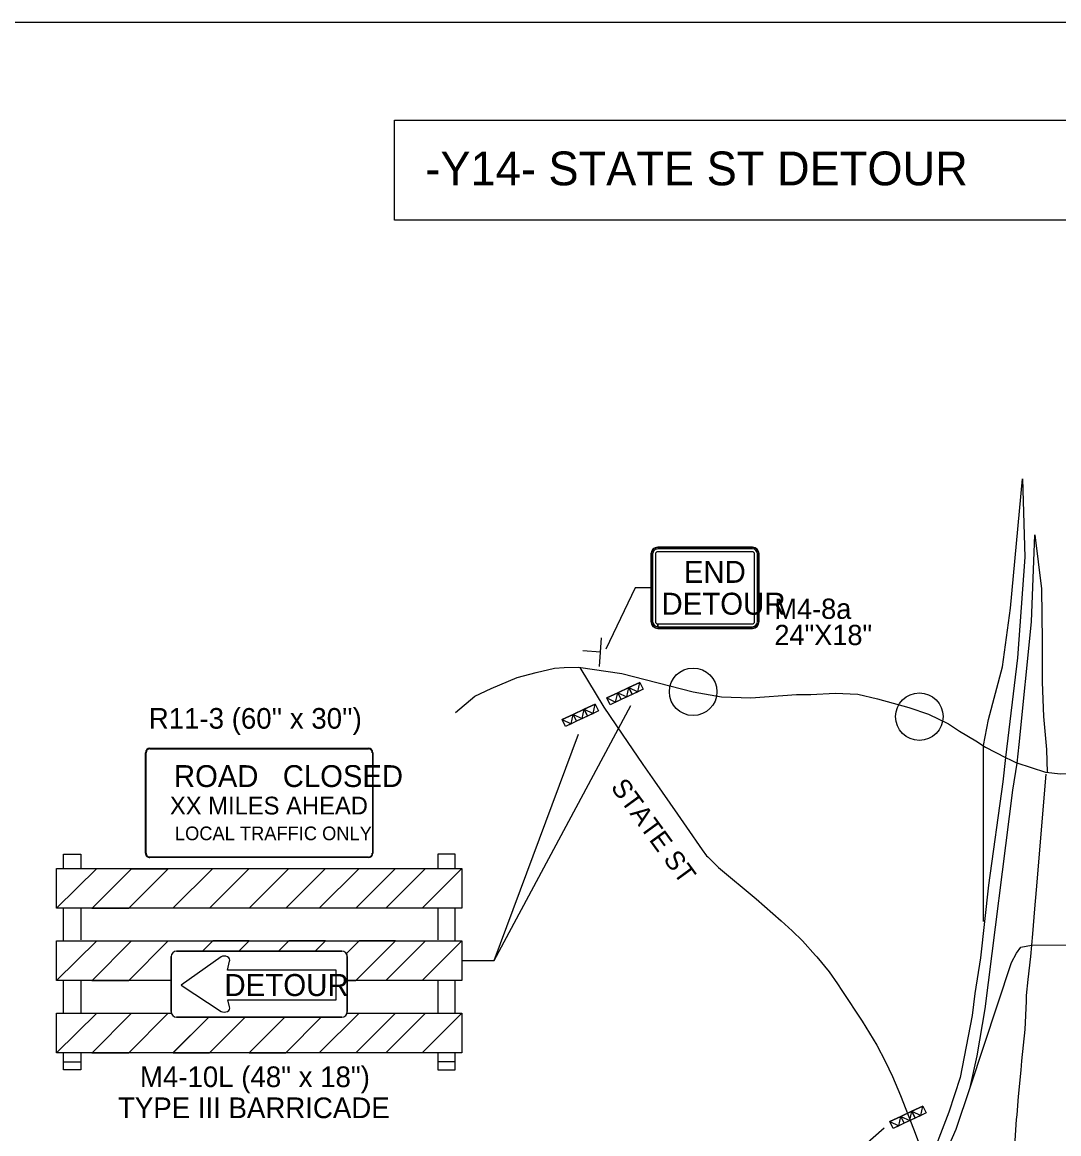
# Model space of a CAD drawing. Extents: x 886234 to 968767, y 455416 to 684046.
# Drawn here: x 919066 to 925200, y 482607 to 489183 of the extents above; entities that cross this region are included whole.
import ezdxf

# ---------------------------------------------------------------- set-up
doc = ezdxf.new("R2010")
doc.units = 0
for name, color, linetype in [('Scratch_Level_3', 7, 'Continuous'), ('TC DEV BARRICADE', 7, 'Continuous'), ('TC DEV SIGN', 7, 'Continuous'), ('TC DEV SIGN BLACK 239', 7, 'Continuous'), ('TC DEV SIGN BLACK ZERO', 7, 'Continuous'), ('TC DEV SIGN ORANGE', 7, 'Continuous'), ('TC DEV SIGN WHITE', 7, 'Continuous'), ('TC LABEL TEXT', 7, 'Continuous')]:
    doc.layers.add(name, color=color, linetype=linetype)

msp = doc.modelspace()

# ---------------------------------------------------------------- linework, layer by layer
at = {"layer": 'Scratch_Level_3'}
msp.add_line((904674.3, 489183.5), (936553.3, 489183.5), dxfattribs=at)
at = {"layer": 'TC DEV BARRICADE'}
for p, q in [((922708.3, 485221.4), (922721.4, 485277.2)), ((922721.4, 485277.2), (922740.4, 485236.4)), ((922544.8, 485144.9), (922525.7, 485185.7)), ((922525.7, 485185.7), (922577.9, 485160.4)), ((922577.9, 485160.4), (922590.9, 485216.2)), ((922590.9, 485216.2), (922610, 485175.4)), ((922610, 485175.4), (922590.9, 485216.2)), ((922590.9, 485216.2), (922643.1, 485190.9)), ((922643.1, 485190.9), (922610, 485175.4)), ((922643.1, 485190.9), (922656.1, 485246.7)), ((922675.2, 485205.9), (922643.1, 485190.9)), ((922643.1, 485190.9), (922643.1, 485190.9)), ((922643.1, 485190.9), (922643.1, 485190.9)), ((922656.1, 485246.7), (922675.2, 485205.9)), ((922675.2, 485205.9), (922656.1, 485246.7)), ((922656.1, 485246.7), (922708.3, 485221.4)), ((922708.3, 485221.4), (922675.2, 485205.9)), ((922740.4, 485236.4), (922708.3, 485221.4)), ((922708.3, 485221.4), (922708.3, 485221.4)), ((922708.3, 485221.4), (922708.3, 485221.4)), ((922379.2, 485062.8), (922392.2, 485118.6)), ((922392.2, 485118.6), (922411.3, 485077.8)), ((922411.3, 485077.8), (922392.2, 485118.6)), ((922392.2, 485118.6), (922444.4, 485093.3)), ((922444.4, 485093.3), (922457.5, 485149.1)), ((922457.5, 485149.1), (922476.5, 485108.3)), ((922577.9, 485160.4), (922544.8, 485144.9)), ((922610, 485175.4), (922577.9, 485160.4)), ((922577.9, 485160.4), (922577.9, 485160.4)), ((922577.9, 485160.4), (922577.9, 485160.4)), ((922280.9, 485016.8), (922261.8, 485057.6)), ((922261.8, 485057.6), (922314, 485032.3)), ((922314, 485032.3), (922327, 485088.1)), ((922327, 485088.1), (922346.1, 485047.3)), ((922346.1, 485047.3), (922327, 485088.1)), ((922327, 485088.1), (922379.2, 485062.8)), ((922379.2, 485062.8), (922346.1, 485047.3)), ((922411.3, 485077.8), (922379.2, 485062.8)), ((922379.2, 485062.8), (922379.2, 485062.8)), ((922379.2, 485062.8), (922379.2, 485062.8)), ((922444.4, 485093.3), (922411.3, 485077.8)), ((922476.5, 485108.3), (922444.4, 485093.3)), ((922444.4, 485093.3), (922444.4, 485093.3)), ((922444.4, 485093.3), (922444.4, 485093.3)), ((922314, 485032.3), (922280.9, 485016.8)), ((922346.1, 485047.3), (922314, 485032.3)), ((922314, 485032.3), (922314, 485032.3)), ((922314, 485032.3), (922314, 485032.3)), ((919268.6, 483940.9), (919268.6, 484176.3)), ((919268.6, 484176.3), (919507, 484176.3)), ((919507, 484176.3), (919268.6, 483940.9)), ((919478.5, 483939.7), (919713.8, 484175)), ((919929.8, 484175), (919694.7, 483939.9)), ((919713.8, 484175), (919929.8, 484175)), ((919958.3, 483940.7), (920193.6, 484175.9)), ((920409.5, 484175.9), (920174.4, 483940.8)), ((920193.6, 484175.9), (920409.5, 484175.9)), ((920409.1, 483941), (920644.4, 484176.3)), ((920860.4, 484176.3), (920625.2, 483941.2)), ((920644.4, 484176.3), (920860.4, 484176.3)), ((920824.4, 483940.8), (921059.6, 484176.1)), ((921275.6, 484176.1), (921040.5, 483941)), ((921059.6, 484176.1), (921275.6, 484176.1)), ((921217.4, 483941), (921452.7, 484176.3)), ((921668.6, 484176.3), (921433.5, 483941.1)), ((921452.7, 484176.3), (921668.6, 484176.3)), ((919694.7, 483939.9), (919478.5, 483939.7)), ((920174.4, 483940.8), (919958.3, 483940.7)), ((920625.2, 483941.2), (920409.1, 483941)), ((921040.5, 483941), (920824.4, 483940.8)), ((921433.5, 483941.1), (921217.4, 483941)), ((919268.6, 483513.2), (919268.6, 483748.5)), ((919268.6, 483748.5), (919507, 483748.5)), ((919507, 483748.5), (919268.6, 483513.2)), ((919478.5, 483511.9), (919713.8, 483747.2)), ((919929.8, 483747.2), (919694.7, 483512.1)), ((919713.8, 483747.2), (919929.8, 483747.2)), ((920132.9, 483687.4), (920193.6, 483748.1)), ((920193.6, 483748.1), (920132.9, 483687.4)), ((920193.6, 483748.1), (920409.5, 483748.1)), ((920409.5, 483748.1), (920193.6, 483748.1)), ((920409.5, 483748.1), (920348.8, 483687.4)), ((920348.8, 483687.4), (920409.5, 483748.1)), ((920583.3, 483687.4), (920644.4, 483748.5)), ((920644.4, 483748.5), (920583.3, 483687.4)), ((920644.4, 483748.5), (920860.4, 483748.5)), ((920860.4, 483748.5), (920799.3, 483687.4)), ((920799.3, 483687.4), (920860.3, 483748.5)), ((920984.3, 483673), (921059.6, 483748.3)), ((921059.6, 483748.3), (920984.3, 483673)), ((921275.6, 483748.3), (921040.5, 483513.2)), ((921040.5, 483513.2), (921275.6, 483748.3)), ((921059.6, 483748.3), (921275.6, 483748.3)), ((921275.6, 483748.3), (921059.6, 483748.3)), ((921217.4, 483513.2), (921452.7, 483748.5)), ((921668.6, 483748.5), (921433.5, 483513.4)), ((921452.7, 483748.5), (921668.6, 483748.5)), ((920132.9, 483687.4), (920348.8, 483687.4)), ((920583.3, 483687.4), (920799.3, 483687.4)), ((920989.8, 483654.9), (920989.8, 483513.2)), ((919694.7, 483512.1), (919478.5, 483511.9)), ((921040.5, 483513.2), (920989.8, 483513.2)), ((920989.8, 483513.2), (921040.5, 483513.2)), ((921433.5, 483513.4), (921217.4, 483513.2)), ((919268.6, 483085.4), (919268.6, 483320.7)), ((919268.6, 483320.7), (919507, 483320.7)), ((919507, 483320.7), (919268.6, 483085.4)), ((919478.5, 483084.2), (919713.8, 483319.4)), ((919929.8, 483319.4), (919694.7, 483084.3)), ((919713.8, 483319.4), (919929.8, 483319.4)), ((919958.3, 483085.1), (920169.8, 483296.6)), ((920169.8, 483296.6), (919958.6, 483085.4)), ((920385.8, 483296.6), (920169.8, 483296.6)), ((920385.8, 483296.6), (920174.4, 483085.2)), ((920174.5, 483085.4), (920385.8, 483296.6)), ((920409.1, 483085.5), (920620.3, 483296.6)), ((920620.3, 483296.6), (920409.1, 483085.5)), ((920836.2, 483296.6), (920620.3, 483296.6)), ((920836.2, 483296.6), (920625.2, 483085.6)), ((920625.2, 483085.6), (920836.2, 483296.6)), ((920824.4, 483085.3), (921059.6, 483320.5)), ((921275.6, 483320.5), (921040.5, 483085.4)), ((921059.6, 483320.5), (921275.6, 483320.5)), ((921217.4, 483085.4), (921452.7, 483320.7)), ((921668.6, 483320.7), (921433.5, 483085.6)), ((921452.7, 483320.7), (921668.6, 483320.7)), ((919694.7, 483084.3), (919478.5, 483084.2)), ((920174.4, 483085.2), (919958.3, 483085.1)), ((920625.2, 483085.6), (920409.1, 483085.5)), ((920409.1, 483085.5), (920625.2, 483085.6)), ((921040.5, 483085.4), (920824.4, 483085.3)), ((921433.5, 483085.6), (921217.4, 483085.4)), ((919309.8, 483031.4), (919412.4, 483031.4)), ((921627.5, 483031.4), (921524.9, 483031.4)), ((924383.3, 482714.8), (924396.3, 482770.5)), ((924396.3, 482770.5), (924415.4, 482729.8)), ((924252.8, 482653.8), (924265.9, 482709.5)), ((924265.9, 482709.5), (924285, 482668.8)), ((924285, 482668.8), (924265.9, 482709.5)), ((924265.9, 482709.5), (924318.1, 482684.3)), ((924318.1, 482684.3), (924285, 482668.8)), ((924318.1, 482684.3), (924331.1, 482740)), ((924350.2, 482699.3), (924318.1, 482684.3)), ((924318.1, 482684.3), (924318.1, 482684.3)), ((924318.1, 482684.3), (924318.1, 482684.3)), ((924331.1, 482740), (924350.2, 482699.3)), ((924350.2, 482699.3), (924331.1, 482740)), ((924331.1, 482740), (924383.3, 482714.8)), ((924383.3, 482714.8), (924350.2, 482699.3)), ((924415.4, 482729.8), (924383.3, 482714.8)), ((924383.3, 482714.8), (924383.3, 482714.8)), ((924383.3, 482714.8), (924383.3, 482714.8)), ((924219.8, 482638.3), (924200.7, 482679)), ((924200.7, 482679), (924252.8, 482653.8)), ((924252.8, 482653.8), (924219.8, 482638.3)), ((924285, 482668.8), (924252.8, 482653.8)), ((924252.8, 482653.8), (924252.8, 482653.8)), ((924252.8, 482653.8), (924252.8, 482653.8))]:
    msp.add_line(p, q, dxfattribs=at)
for points in [[(922656.1, 485246.7), (922708.3, 485221.4), (922721.4, 485277.2)], [(922675.2, 485205.9), (922656.1, 485246.7), (922721.4, 485277.2), (922740.4, 485236.4)], [(922525.7, 485185.7), (922577.9, 485160.4), (922590.9, 485216.2)], [(922544.8, 485144.9), (922525.7, 485185.7), (922590.9, 485216.2), (922610, 485175.4)], [(922590.9, 485216.2), (922643.1, 485190.9), (922656.1, 485246.7)], [(922610, 485175.4), (922590.9, 485216.2), (922656.1, 485246.7), (922675.2, 485205.9)], [(922327, 485088.1), (922379.2, 485062.8), (922392.2, 485118.6)], [(922346.1, 485047.3), (922327, 485088.1), (922392.2, 485118.6), (922411.3, 485077.8)], [(922392.2, 485118.6), (922444.4, 485093.3), (922457.5, 485149.1)], [(922411.3, 485077.8), (922392.2, 485118.6), (922457.5, 485149.1), (922476.5, 485108.3)], [(922261.8, 485057.6), (922314, 485032.3), (922327, 485088.1)], [(922280.9, 485016.8), (922261.8, 485057.6), (922327, 485088.1), (922346.1, 485047.3)], [(924331.1, 482740), (924383.3, 482714.8), (924396.3, 482770.5)], [(924350.2, 482699.3), (924331.1, 482740), (924396.3, 482770.5), (924415.4, 482729.8)], [(924200.7, 482679), (924252.8, 482653.8), (924265.9, 482709.5)], [(924219.8, 482638.3), (924200.7, 482679), (924265.9, 482709.5), (924285, 482668.8)], [(924265.9, 482709.5), (924318.1, 482684.3), (924331.1, 482740)], [(924285, 482668.8), (924265.9, 482709.5), (924331.1, 482740), (924350.2, 482699.3)]]:
    msp.add_lwpolyline(points, close=True, dxfattribs=at)
for points in [[(919309.8, 484178), (919309.8, 484261.1), (919412.4, 484261.1), (919412.4, 484178.3)], [(921627.5, 484178), (921627.5, 484261.1), (921524.9, 484261.1), (921524.9, 484178.3)], [(921056.7, 484176.3), (921668.6, 484176.3), (921668.6, 483940.9), (919268.6, 483940.9), (919268.6, 484176.3), (919832.3, 484176.3)], [(919832.3, 484176.3), (921056.7, 484176.3)], [(919309.8, 483750.6), (919309.8, 483941.7)], [(919412.4, 483942.7), (919412.4, 483753.4)], [(921524.9, 483942.7), (921524.9, 483753.4)], [(921627.5, 483750.6), (921627.5, 483941.7)], [(919947.5, 483513.2), (919268.6, 483513.2), (919268.6, 483748.5), (919832.3, 483748.5)], [(919832.3, 483748.5), (921056.7, 483748.5)], [(920860.3, 483748.5), (920644.4, 483748.5), (920644.4, 483748.5)], [(921056.7, 483748.5), (921668.6, 483748.5), (921668.6, 483513.2), (920989.8, 483513.2)], [(919309.8, 483320.7), (919309.8, 483513)], [(919412.4, 483512), (919412.4, 483322.6)], [(921524.9, 483512), (921524.9, 483322.6)], [(921627.5, 483320.7), (921627.5, 483513)], [(921056.7, 483320.7), (921668.6, 483320.7), (921668.6, 483085.4), (919268.6, 483085.4), (919268.6, 483320.7), (919832.3, 483320.7)], [(919832.3, 483320.7), (919947.5, 483320.7)], [(920989.8, 483320.7), (921056.7, 483320.7)], [(919412.4, 483084.1), (919412.4, 482985.2), (919309.8, 482985.2), (919309.8, 483085)], [(919958.6, 483085.4), (920174.4, 483085.4), (920174.5, 483085.4)], [(921524.9, 483084.1), (921524.9, 482985.2), (921627.5, 482985.2), (921627.5, 483085)]]:
    msp.add_lwpolyline(points, dxfattribs=at)
msp.add_arc((920957.2, 483654.9), 32.6, 0, 33.76294, dxfattribs=at)
at = {"layer": 'TC DEV SIGN'}
for p, q in [((922482.4, 485372), (922493.4, 485541.5)), ((922487.9, 485456.8), (922382.9, 485463.6))]:
    msp.add_line(p, q, dxfattribs=at)
at = {"layer": 'TC DEV SIGN BLACK 239'}
msp.add_line((921115.4, 484240.5), (919821.8, 484240.5), dxfattribs=at)
for points in [[(919796, 484266.4), (919796, 484861.4)], [(919821.8, 484887.3), (921115.4, 484887.3)], [(921141.3, 484861.4), (921141.3, 484266.4)]]:
    msp.add_lwpolyline(points, dxfattribs=at)
for centre, start, end in [((919821.8, 484861.4), 90, 180), ((921115.4, 484861.4), 0, 90), ((919821.8, 484266.4), 180, 270.00086), ((921115.4, 484266.4), 270.00086, 360)]:
    msp.add_arc(centre, 25.9, start, end, dxfattribs=at)
at = {"layer": 'TC DEV SIGN BLACK ZERO'}
for p, q in [((923386.9, 486077), (922826.8, 486077)), ((922826.8, 486075.4), (922826.8, 486075.4)), ((923386.9, 486075.4), (922826.8, 486075.4)), ((923386.9, 486067), (922826.8, 486067)), ((923386.9, 486050.4), (922826.8, 486050.4)), ((923386.9, 486075.4), (923386.9, 486075.4)), ((922786.8, 486037), (922786.8, 485637)), ((922788.5, 486037), (922788.5, 485637)), ((922788.5, 486037), (922788.5, 486037)), ((922796.8, 486037), (922796.8, 485637)), ((922813.5, 486037), (922813.5, 485637)), ((923400.2, 485637), (923400.3, 486037)), ((923416.9, 485637), (923416.9, 486037)), ((923425.2, 485637), (923425.3, 486037)), ((923425.3, 486037), (923425.3, 486037)), ((923426.9, 485637), (923426.9, 486037)), ((922788.5, 485637), (922788.5, 485637)), ((922826.8, 485607), (922826.8, 485623.7)), ((922826.8, 485597), (922826.8, 485598.7)), ((922826.8, 485598.7), (922826.8, 485598.7)), ((922826.8, 485598.7), (923386.9, 485598.7)), ((922826.8, 485598.7), (922826.8, 485597)), ((922826.8, 485597), (923386.9, 485597)), ((922827, 485623.7), (923386.9, 485623.7)), ((922827, 485623.7), (922827, 485607)), ((922827, 485607), (923386.9, 485607)), ((923386.9, 485598.7), (923386.9, 485598.7)), ((923425.2, 485637), (923425.2, 485637)), ((919980.1, 483687.4), (920957.2, 483687.4)), ((919947.5, 483329.2), (919947.5, 483654.9)), ((920242.7, 483653.7), (920006.1, 483486.5)), ((920281.4, 483575.3), (920292.8, 483626.9)), ((920989.8, 483654.9), (920989.8, 483329.2)), ((920923.5, 483575.3), (920281.4, 483575.3)), ((920923.5, 483399.8), (920923.5, 483575.3)), ((920006.1, 483486.5), (920242.7, 483330.3)), ((920292.8, 483357.1), (920282.5, 483399.8)), ((920282.5, 483399.8), (920923.5, 483399.8)), ((920957.2, 483296.6), (919980.1, 483296.6))]:
    msp.add_line(p, q, dxfattribs=at)
for points in [[(920957.2, 483687.4), (919980.1, 483687.4)], [(919947.5, 483654.9), (919947.5, 483329.2)], [(920989.8, 483329.2), (920989.8, 483654.9)], [(919980.1, 483296.6), (920957.2, 483296.6)]]:
    msp.add_lwpolyline(points, dxfattribs=at)
for centre, start, end in [((919980.1, 483654.9), 90, 180), ((919980.1, 483654.9), 90, 180), ((920957.2, 483654.9), 0, 90), ((920957.2, 483654.9), 0, 90), ((919980.1, 483329.2), 180, 270), ((919980.1, 483329.2), 180, 270), ((920957.2, 483329.2), 270, 0), ((920957.2, 483329.2), 270, 0)]:
    msp.add_arc(centre, 32.6, start, end, dxfattribs=at)
for centre, major_axis, ratio, start_param, end_param in [((922826.8, 486037), (40, 0), 0.999865, 1.570796, 3.141593), ((922826.8, 486037), (38.3, 0), 0.999865, 1.570796, 3.141593), ((922826.8, 486037), (30, 0), 0.999865, 1.570796, 3.141593), ((922826.8, 486037), (13.3, 0), 0.999865, 1.570796, 3.141593), ((923386.9, 486037), (40, 0), 0.999865, 0, 1.570796), ((923386.9, 486037), (38.3, 0), 0.999865, 0, 1.570796), ((923386.9, 486037), (30, 0), 0.999865, 0, 1.570796), ((923386.9, 486037), (13.3, 0), 0.999865, 0, 1.570796), ((922826.8, 485637), (40, 0), 0.999865, 3.141593, 4.712389), ((922826.8, 485637), (38.3, 0), 0.999865, 3.141593, 4.712389), ((922826.8, 485637), (30, 0), 0.999865, 3.141593, 4.712389), ((922826.8, 485637), (13.3, 0), 0.999865, 3.141593, 4.712389), ((923386.9, 485637), (30, 0), 0.999865, 4.712389, 6.283185), ((923386.9, 485637), (13.3, 0), 0.999865, 4.712389, 6.283185), ((923386.9, 485637), (40, 0), 0.999865, 4.712389, 6.283185), ((923386.9, 485637), (38.3, 0), 0.999865, 4.712389, 6.283185), ((920261.4, 483634.1), (-33, 0), 0.720018, 2.830616, 5.313575), ((920261.4, 483349.9), (-33, 0), 0.720018, 0.969609, 3.452568)]:
    msp.add_ellipse(centre, major_axis=major_axis, ratio=ratio, start_param=start_param, end_param=end_param, dxfattribs=at)
at = {"layer": 'TC DEV SIGN ORANGE'}
for p, q in [((923386.9, 486077), (922826.8, 486077)), ((922786.8, 486037), (922786.8, 485637)), ((923426.9, 485637), (923426.9, 486037)), ((922826.8, 485597), (923386.9, 485597)), ((920242.7, 483653.7), (920006.1, 483486.5)), ((920281.4, 483575.3), (920292.8, 483626.9)), ((920923.5, 483575.3), (920281.4, 483575.3)), ((920923.5, 483399.8), (920923.5, 483575.3)), ((920006.1, 483486.5), (920242.7, 483330.3)), ((920292.8, 483357.1), (920282.5, 483399.8)), ((920282.5, 483399.8), (920923.5, 483399.8))]:
    msp.add_line(p, q, dxfattribs=at)
for centre, major_axis, ratio, start_param, end_param in [((922826.8, 486037), (40, 0), 0.999865, 1.570796, 3.141593), ((923386.9, 486037), (40, 0), 0.999865, 0, 1.570796), ((922826.8, 485637), (40, 0), 0.999865, 3.141593, 4.712389), ((923386.9, 485637), (40, 0), 0.999865, 4.712389, 6.283185), ((920261.4, 483634.1), (-33, 0), 0.720018, 2.830616, 5.313575), ((920261.4, 483349.9), (-33, 0), 0.720018, 0.969609, 3.452568)]:
    msp.add_ellipse(centre, major_axis=major_axis, ratio=ratio, start_param=start_param, end_param=end_param, dxfattribs=at)
at = {"layer": 'TC DEV SIGN WHITE'}
msp.add_line((921115.4, 484243.7), (919821.8, 484243.7), dxfattribs=at)
for points in [[(919799.2, 484266.4), (919799.2, 484861.4)], [(919821.8, 484884.1), (921115.4, 484884.1)], [(921138.1, 484861.4), (921138.1, 484266.4)]]:
    msp.add_lwpolyline(points, dxfattribs=at)
for centre, start, end in [((919821.8, 484861.4), 90, 180), ((921115.4, 484861.4), 0, 90), ((919821.8, 484266.4), 180, 270.00086), ((921115.4, 484266.4), 270.00086, 360)]:
    msp.add_arc(centre, 22.6, start, end, dxfattribs=at)
at = {"layer": 'TC LABEL TEXT'}
for p, q in [((921858.8, 483632.7), (922667, 485140)), ((925038.5, 483722.9), (926522.5, 483733.5))]:
    msp.add_line(p, q, dxfattribs=at)
msp.add_lwpolyline([(921268.8, 488603.4), (925666, 488603.4), (925666, 488012.8), (921268.8, 488012.8)], close=True, dxfattribs=at)
for points in [[(924755.2, 484903.6), (924784.7, 485056.9), (924867.2, 485369.5), (924914.7, 485716.7), (924985.1, 486482.2)], [(924985.1, 486482.2), (924999.5, 486018.1), (924955.6, 485422.6), (924884.8, 484832.8)], [(924952.9, 484800), (924964.6, 484909.3), (925037.7, 485636.1), (925058.9, 486149.7)], [(925058.9, 486149.7), (925097.1, 485831.3), (925101.3, 485521.5), (925101.3, 485279.6), (925109.8, 485075.8), (925126.8, 484880.6), (925131, 484744.8)], [(922786.8, 485837), (922693.8, 485837.3), (922518.8, 485474)], [(921629.6, 485098.8), (921745, 485195.1), (921841.3, 485240.4), (921995.7, 485305.4), (922108, 485335.5), (922215.9, 485362.2), (922272.3, 485365.7), (922357, 485366.8), (922613.6, 485330.2), (923036.2, 485221.8), (923203.5, 485191.9), (923377.1, 485185.5), (923648.2, 485205.7), (923731.9, 485206), (923876.3, 485212.9), (924011.4, 485206.8), (924127.7, 485179.9), (924311.7, 485127.9), (924428.8, 485089.7), (924548.3, 485032.8), (924613, 484988.9), (924709.4, 484930.8), (924766.2, 484894.8), (924884.8, 484832.8)], [(922365.2, 485365.7), (922508.2, 485130.2), (922616.1, 484971.2)], [(921668.6, 483630.8), (921858.8, 483632.7), (922358.9, 484971.9)], [(922616.1, 484971.2), (922737.7, 484792), (922807, 484692.8)], [(924755.2, 483861.9), (924755.2, 484644.1), (924755.2, 484756.2), (924755.2, 484903.6)], [(923849, 481279.5), (923914.4, 481454.3), (923973.6, 481571.3), (924041.5, 481689.6), (924114.5, 481802.8), (924307.3, 482066.8), (924455.9, 482325), (924592.8, 482634.2), (924674.9, 482880.7), (924717.9, 483068.5), (924764.8, 483346.4), (924927.9, 484639.9), (924952.9, 484800)], [(924884.8, 484832.8), (924868, 484689.6), (924784.7, 484078), (924737.5, 483647.7), (924702.3, 483436.4), (924686.6, 483307.2), (924616.2, 482939.4), (924548.9, 482733.5), (924424.6, 482411.1)], [(924884.8, 484832.8), (924918.9, 484816.9), (924952.9, 484800)], [(927677.1, 484640.5), (927549.4, 484651), (927385, 484664.3), (926717, 484714.2), (926371, 484734.2), (925925.5, 484787), (925835.4, 484798.7), (925582.4, 484760.9), (925396.4, 484737.6), (925210.3, 484734.7), (925123.1, 484743.4), (924952.9, 484800)], [(925124.3, 484733.3), (925066.2, 484049)], [(922807, 484692.8), (922943.9, 484496.8), (922997.3, 484420.3), (923089.1, 484287.2), (923115.8, 484251.9), (923122.4, 484244.7)], [(923122.4, 484244.7), (923187.2, 484182.4), (923408.8, 483996), (923557, 483866.1), (923622, 483807.7), (923683, 483748.4), (923761, 483661.8)], [(925066.2, 484049), (925056.7, 483936.6), (925044.4, 483790.5), (925032.7, 483655.2), (925016.6, 483519.2), (925007.9, 483425), (925006.3, 483391.6)], [(924674.9, 482880.7), (924920.3, 483619.1), (924950.3, 483675.5), (924975.6, 483710.8), (925038.5, 483722.9)], [(923761, 483661.8), (923769.2, 483652.7), (923840.7, 483565.2), (923889.7, 483493.7)], [(923889.7, 483493.7), (923916.7, 483454.3), (924036.8, 483273), (924123.3, 483130), (924172.4, 483036.5), (924215.7, 482944.9), (924264.3, 482833.3), (924339.6, 482634.8), (924391.7, 482499.5), (924413.2, 482444.2), (924440.4, 482374.5), (924455.9, 482334.9), (924468, 482303.8), (924468.5, 482303.8), (924480.7, 482273.5), (924586.7, 481996.3), (924629.4, 481887.7), (924651.6, 481833.2)], [(925006.3, 483391.6), (924998.3, 483223.6), (924980.3, 483038.6), (924975, 482982.7), (924960.1, 482827.1), (924950.8, 482717.8)], [(924950.8, 482717.8), (924948.5, 482691.6), (924940.1, 482566.5), (924925.1, 482362.7), (924904.3, 482151.7), (924897.4, 482062.3)], [(922674.9, 481430.7), (922789.9, 481430.8), (924166.2, 482640.7)]]:
    msp.add_lwpolyline(points, dxfattribs=at)
for centre in [(923036.2, 485221.8), (923036.2, 485221.8), (924374.9, 485074.7), (924374.9, 485074.7)]:
    msp.add_circle(centre, 140.6, dxfattribs=at)

# ---------------------------------------------------------------- texts
at = {"layer": 'TC DEV BARRICADE'}
for s, p in [("R11-3 (60'' x 30'')", (919815.2, 485003.3)), ('M4-10L (48" x 18")', (919762.8, 482882.7)), ('TYPE III BARRICADE', (919633, 482699))]:
    msp.add_text(s, height=122.241, dxfattribs=at).set_placement(p)
at = {"layer": 'TC DEV SIGN BLACK 239'}
for s, height, p in [('ROAD   CLOSED', 129.36, (919964.3, 484658.2)), ('XX MILES AHEAD', 105.105, (919940.2, 484495.8)), ('LOCAL TRAFFIC ONLY', 80.85, (919969.8, 484343.6))]:
    msp.add_text(s, height=height, rotation=360, dxfattribs=at).set_placement(p)
at = {"layer": 'TC DEV SIGN BLACK ZERO'}
for s, height, p in [('END', 130, (922980.9, 485866.3)), ('DETOUR', 130, (922849, 485677.8)), ('M4-8a', 120, (923517.4, 485653.1)), ('24"X18"', 120, (923517.4, 485497.9))]:
    msp.add_text(s, height=height, rotation=360, dxfattribs=at).set_placement(p)
msp.add_text('DETOUR', height=130.28, dxfattribs=at).set_placement((920262.7, 483421.4))
at = {"layer": 'TC LABEL TEXT'}
msp.add_text('-Y14- STATE ST DETOUR', height=200, dxfattribs=at).set_placement((921451.8, 488218.5))
msp.add_text('STATE ST', height=112.5, rotation=306.19179, dxfattribs=at).set_placement((922544.8, 484656.4))

doc.saveas('drawing.dxf')
